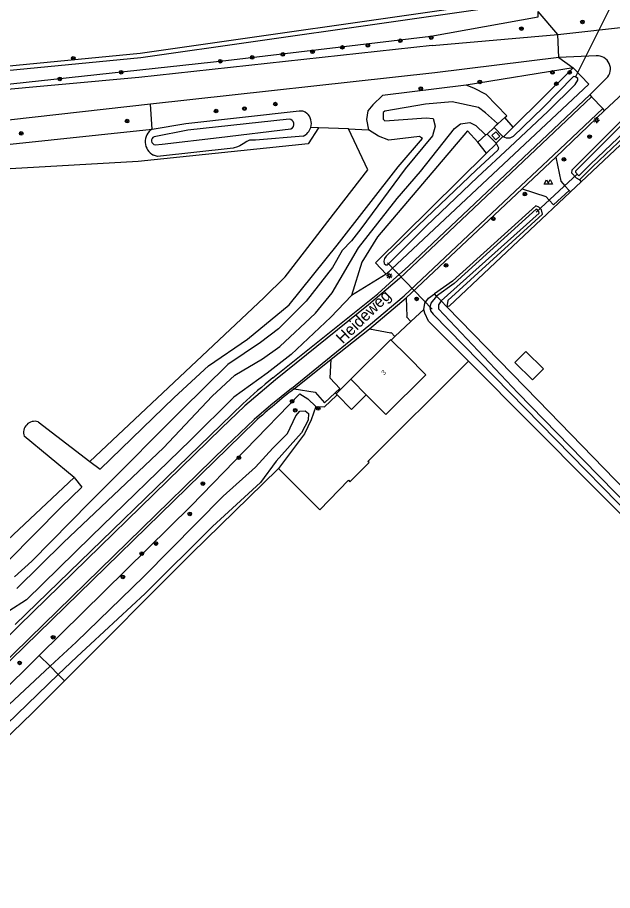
# Model space of a CAD drawing. Extents: x 136000 to 141000, y 400494 to 402006.
# Drawn here: x 140805.3 to 140934.8, y 401439 to 401629 of the extents above; entities that cross this region are included whole.
import ezdxf

# ---------------------------------------------------------------- set-up
doc = ezdxf.new("R2010")
doc.units = 0
for name, color, linetype in [('gg-afsc-erfafscheiding', 7, 'Continuous'), ('gg-afsc-hekwerk', 7, 'Continuous'), ('gg-afsc-muur', 7, 'Continuous'), ('gg-anno-huisnummerreeks BGT', 7, 'Continuous'), ('gg-anno-openbare ruimte label', 7, 'Continuous'), ('gg-bbg-bijgebouw', 7, 'Continuous'), ('gg-bbg-hoofdgebouw', 7, 'Continuous'), ('gg-bbg-luifel en loopbrug', 7, 'Continuous'), ('gg-knt-bronhoudergrens', 7, 'Continuous'), ('gg-knt-onverhard', 7, 'Continuous'), ('gg-knt-verharding', 7, 'Continuous'), ('gg-kntw-bovenkant insteek waterloop', 7, 'Continuous'), ('gg-kntw-waterlijn', 7, 'Continuous'), ('gg-kwrk-duiker nz buis', 7, 'Continuous'), ('gg-kwrk-gemaal', 7, 'Continuous'), ('gt-grn-groengrens', 7, 'Continuous'), ('gt-grn-groengrens NZ', 7, 'Continuous'), ('gt-grn-vlakafsluiter', 7, 'Continuous'), ('gt-symb-boom', 7, 'Continuous'), ('gt-symb-lichtmast', 7, 'Continuous'), ('gt-symb-waterafsluiter', 7, 'Continuous'), ('gx-grn-maaiveld', 7, 'Continuous')]:
    doc.layers.add(name, color=color, linetype=linetype)

# ---------------------------------------------------------------- blocks, each defined once
blk = doc.blocks.new('gt0-BOOM')
at = {"layer": 'gt-symb-boom'}
for radius in [0.4, 0.2]:
    blk.add_circle((0, 0), radius, dxfattribs=at)
blk = doc.blocks.new('gt0-LMAST')
at = {"layer": 'gt-symb-lichtmast'}
for p, q in [((-0.18, 0.17), (-0.45, 0.44)), ((-0.01, 0.25), (-0.01, 0.62)), ((0.17, 0.17), (0.44, 0.44)), ((-0.26, 0), (-0.63, 0)), ((-0.18, -0.18), (-0.45, -0.45)), ((-0.01, -0.25), (-0.01, -0.63)), ((0.44, -0.45), (0.17, -0.18)), ((0.24, 0), (0.62, 0))]:
    blk.add_line(p, q, dxfattribs=at)
blk.add_circle((-0.01, 0), 0.25, dxfattribs=at)
blk = doc.blocks.new('gt0-WAFSL')
at = {"layer": 'gt-symb-waterafsluiter'}
for p, q in [((-0.5, -0.33), (0, 0.67)), ((0, 0.67), (0.5, -0.33)), ((0.5, -0.33), (-0.5, -0.33))]:
    blk.add_line(p, q, dxfattribs=at)

msp = doc.modelspace()

# ---------------------------------------------------------------- linework, layer by layer
at = {"layer": 'gg-afsc-erfafscheiding'}
msp.add_line((140886.64, 401558.81), (140887.43, 401559.57), dxfattribs=at)
for points in [[(140893.69, 401565.44), (140891.89, 401563.83), (140890.87, 401562.85)], [(140870.23, 401544.34), (140872.1, 401544.31), (140874.7, 401546.75), (140874.86, 401546.9)]]:
    msp.add_lwpolyline(points, dxfattribs=at)
at = {"layer": 'gg-afsc-hekwerk'}
for p, q in [((140927.93, 401593.28), (140925.6, 401591.09)), ((140887.43, 401559.57), (140890.87, 401562.85))]:
    msp.add_line(p, q, dxfattribs=at)
for points in [[(140994.6, 401564.31), (140974.57, 401586.76), (140949.91, 401613.91), (140927.93, 401593.28)], [(140925.6, 401591.09), (140925.55, 401591.04), (140899.23, 401566.21)]]:
    msp.add_lwpolyline(points, dxfattribs=at)
at = {"layer": 'gg-afsc-muur'}
for p, q in [((140911.31, 401607.23), (140909.12, 401605.25)), ((140905.43, 401601.91), (140907.25, 401603.58)), ((140911.16, 401603.23), (140913.12, 401605.17)), ((140909.28, 401601.38), (140907.38, 401599.5)), ((140902.91, 401553.73), (140881.56, 401532.39)), ((140874.7, 401546.75), (140872.1, 401544.31))]:
    msp.add_line(p, q, dxfattribs=at)
msp.add_lwpolyline([(140877.32, 401528.29), (140871.12, 401521.85), (140862.09, 401530.88)], dxfattribs=at)
at = {"layer": 'gg-bbg-bijgebouw'}
msp.add_lwpolyline([(140913.51, 401553.93), (140915.88, 401556.35), (140919.75, 401552.57), (140917.38, 401550.15), (140913.51, 401553.93)], dxfattribs=at)
at = {"layer": 'gg-bbg-hoofdgebouw'}
for points in [[(140877.82, 401550.3), (140886.54, 401558.91), (140886.64, 401558.81)], [(140886.64, 401558.81), (140890.06, 401555.36), (140894.16, 401551.23), (140885.43, 401542.61), (140881.2, 401546.89)], [(140877.82, 401550.3), (140878.12, 401550), (140881.2, 401546.89)]]:
    msp.add_lwpolyline(points, dxfattribs=at)
at = {"layer": 'gg-bbg-luifel en loopbrug'}
for q in [(140877.82, 401550.3), (140874.86, 401546.9)]:
    msp.add_line((140874.62, 401547.14), q, dxfattribs=at)
msp.add_lwpolyline([(140874.86, 401546.9), (140877.99, 401543.72), (140881.2, 401546.89)], dxfattribs=at)
at = {"layer": 'gg-knt-bronhoudergrens'}
msp.add_line((140877.33, 401604.76), (140870.81, 401605.01), dxfattribs=at)
for points in [[(140870.81, 401605.01), (140868.56, 401601.52), (140831.59, 401597.68), (140742.89, 401592.59), (140736.84, 401594.35)], [(140821.08, 401532.4), (140858.91, 401567.98), (140863.54, 401572.61), (140867.77, 401578.04), (140872.8, 401584.59), (140881.53, 401595.9), (140877.33, 401604.76)]]:
    msp.add_lwpolyline(points, dxfattribs=at)
at = {"layer": 'gg-knt-onverhard'}
for p, q in [((140895.54, 401622.96), (140922.85, 401625.3)), ((140923.05, 401620.3), (140896.11, 401617)), ((140896.11, 401617), (140834.25, 401610.13))]:
    msp.add_line(p, q, dxfattribs=at)
for points in [[(140895.54, 401622.96), (140831.69, 401615.97), (140798.33, 401612.93), (140611.79, 401591.69), (140556.96, 401584.46), (140525.02, 401581), (140389.34, 401565.89), (140275.02, 401552.46), (140186.14, 401542.59), (140137.05, 401538.66), (140135.17, 401538.47)], [(140834.25, 401610.13), (140798.79, 401606.19), (140723.53, 401598.1), (140631.9, 401588.03), (140615.1, 401586.06), (140583.97, 401582.65)], [(140862.09, 401530.88), (140871.12, 401521.85), (140877.32, 401528.29), (140877.63, 401527.98), (140881.82, 401532.14), (140881.56, 401532.39), (140902.91, 401553.73), (140903.41, 401554.21)]]:
    msp.add_lwpolyline(points, dxfattribs=at)
at = {"layer": 'gg-knt-verharding'}
for p, q in [((140922.85, 401625.3), (140939.12, 401627.11)), ((140923.05, 401620.3), (140922.85, 401625.3)), ((140931.23, 401620.69), (140923.05, 401620.3)), ((140944.48, 401619.46), (140933.03, 401608.8)), ((140929.8, 401612.18), (140933.48, 401615.8)), ((140929.8, 401612.18), (140930.21, 401611.76)), ((140932.65, 401609.22), (140930.21, 401611.76)), ((140932.65, 401609.22), (140921.91, 401599.08)), ((140933.03, 401608.8), (140932.65, 401609.22)), ((140922.4, 401598.63), (140933.03, 401608.8)), ((140914.81, 401592.36), (140921.91, 401599.08)), ((140915.07, 401591.75), (140922.4, 401598.63)), ((140914.81, 401592.36), (140889.46, 401568.42)), ((140924.37, 401592.42), (140925.33, 401591.38)), ((140915.07, 401591.75), (140889.88, 401568.04)), ((140881.87, 401561.26), (140889.88, 401568.04)), ((140882.1, 401562.24), (140889.46, 401568.42)), ((140873.56, 401555.3), (140882.1, 401562.24)), ((140873.53, 401554.62), (140881.87, 401561.26)), ((140864.92, 401548.28), (140873.56, 401555.3)), ((140865.54, 401548.22), (140873.53, 401554.62)), ((140804.86, 401496.88), (140854.35, 401544.95)), ((140789.91, 401475.63), (140857.04, 401541.1)), ((140788.08, 401479.5), (140805.73, 401496.7))]:
    msp.add_line(p, q, dxfattribs=at)
for points in [[(140930.21, 401611.76), (140888.39, 401572.25), (140881.66, 401566.47), (140861.48, 401550.19), (140854.81, 401544.51), (140849.67, 401539.62), (140805.73, 401496.7)], [(140860.84, 401550.58), (140883.68, 401568.91), (140887.02, 401571.9), (140890.35, 401574.91), (140929.8, 401612.18)], [(140922.4, 401598.63), (140923.49, 401593.39), (140924.37, 401592.42)], [(140915.07, 401591.75), (140920.22, 401590.09), (140920.98, 401589.26)], [(140925.33, 401591.38), (140921.92, 401588.24), (140920.98, 401589.26)], [(140889.88, 401568.04), (140890, 401563.93), (140889.92, 401563.84), (140890.87, 401562.85)], [(140881.87, 401561.26), (140886.53, 401560.42), (140886.58, 401560.47), (140887.43, 401559.57)], [(140874.44, 401547.33), (140875.43, 401548.24), (140873.37, 401550.53), (140873.53, 401554.62)], [(140864.92, 401548.28), (140860.45, 401544.65), (140856.79, 401541.53), (140850.73, 401535.69), (140807.96, 401493.89), (140789.96, 401476.34)], [(140865.54, 401548.22), (140870.05, 401547.45), (140872.11, 401545.18), (140874.44, 401547.33)]]:
    msp.add_lwpolyline(points, dxfattribs=at)
for centre, radius, start, end in [((140931.44, 401617.82), 2.87, 315.1658, 94.1466), ((140979.18, 401407.72), 185.51, 129.6381, 132.2921), ((140959.3, 401427.57), 152.8, 127.8503, 132.0096)]:
    msp.add_arc(centre, radius, start, end, dxfattribs=at)
at = {"layer": 'gg-kntw-bovenkant insteek waterloop'}
for p, q in [((140926.19, 401618.08), (140913.12, 401605.17)), ((140909.12, 401605.25), (140911.31, 401607.23)), ((140907.25, 401603.58), (140905.43, 401601.91)), ((140907.25, 401603.58), (140907.52, 401603.65)), ((140907.52, 401603.65), (140909.03, 401605.11)), ((140909.03, 401605.11), (140909.12, 401605.25)), ((140909.43, 401601.68), (140910.93, 401603.14)), ((140809.82, 401541.01), (140821.08, 401532.4)), ((140817.63, 401528.89), (140806.78, 401537.89))]:
    msp.add_line(p, q, dxfattribs=at)
for points in [[(140913.94, 401636.24), (140912.92, 401632.85), (140908.5, 401631.16), (140832.16, 401620.28), (140791.6, 401616.32), (140759.62, 401612.63), (140754.39, 401611.95), (140751.04, 401614.04), (140746.14, 401611.28), (140733.83, 401608.79), (140614.56, 401598.53), (140527.53, 401587.8), (140526.06, 401586.38), (140526.2, 401585.05), (140515.33, 401584.11), (140514.27, 401584.72), (140496.05, 401582.92)], [(140885.51, 401573.15), (140929.6, 401614.55), (140926.19, 401618.08)], [(140927.56, 401593.67), (140926.89, 401594.02), (140925.93, 401595.13), (140926.01, 401595.88), (140947.45, 401617.4), (140948.74, 401618.42)], [(140902.92, 401614.3), (140884.73, 401612.07), (140882.59, 401610.05), (140881.52, 401608.7), (140881.25, 401606.82), (140881.71, 401604.59)], [(140911.31, 401607.23), (140911.75, 401607.62), (140907.29, 401612.28), (140904.56, 401613.65), (140902.92, 401614.3)], [(140949.44, 401614.22), (140948.42, 401613.6), (140930.51, 401596.59), (140927.56, 401593.67)], [(140834.65, 401604.73), (140841.98, 401605.97), (140866.59, 401608.72), (140867.32, 401608.69), (140867.91, 401608.5), (140868.28, 401608.2)], [(140821.08, 401532.4), (140823.32, 401530.68), (140839.44, 401546.31), (140846.87, 401553.24), (140855.34, 401559.03), (140864.42, 401566.49), (140874.89, 401579.45), (140888.16, 401596.51), (140893.44, 401602.66), (140892.78, 401603.1), (140886.1, 401602.36), (140883.84, 401603.23), (140881.71, 401604.59)], [(140905.43, 401601.91), (140903.24, 401604.35), (140883.62, 401581.25), (140880.21, 401575.76), (140877.96, 401568.48)], [(140910.93, 401603.14), (140911.16, 401603.23), (140913.12, 401605.17)], [(140867.47, 401603.2), (140857.08, 401602.34), (140856.4, 401602.35), (140855.8, 401602.3), (140855.21, 401602.04), (140854.39, 401601.54), (140853.67, 401601.11), (140853.2, 401600.84), (140852.22, 401600.58), (140835.82, 401598.79), (140834.92, 401599.07)], [(140909.43, 401601.68), (140909.28, 401601.38), (140907.38, 401599.5)], [(140907.38, 401599.5), (140883.19, 401575.6), (140885.51, 401573.15)], [(140919.54, 401586.25), (140919.3, 401587.14), (140918.75, 401587.74), (140918.05, 401588), (140899.94, 401571.65), (140896.03, 401568.86)], [(140919.54, 401586.25), (140898.96, 401567.41), (140898.74, 401566.03)], [(140877.96, 401568.48), (140873.5, 401563.82), (140864.83, 401555.67), (140859.63, 401551.59), (140852.36, 401546.42), (140843.01, 401537.08), (140821.34, 401516.08), (140807.31, 401502.27), (140803.45, 401499.82), (140800.7, 401499.51), (140799.41, 401500.47)], [(140893.69, 401565.44), (140893.94, 401566.87), (140894.74, 401567.94), (140896.03, 401568.86)], [(140898.74, 401566.03), (140918.56, 401545.67), (140942.45, 401521.09), (140970.83, 401492.16), (141000, 401462.61)], [(140903.41, 401554.21), (140894.72, 401562.95), (140893.94, 401564.66), (140893.69, 401565.44)], [(140903.41, 401554.21), (140917.2, 401540.33), (140956.43, 401500.88), (140990.91, 401465.09), (141000, 401455.29)], [(140810.07, 401490.15), (140843.1, 401522.74), (140866.71, 401547.1), (140868.51, 401546.01), (140870.23, 401544.34)], [(140870.23, 401544.34), (140869.19, 401541.42), (140867.78, 401538.43), (140862.09, 401530.88)], [(140862.09, 401530.88), (140861.95, 401530.69), (140843.21, 401512.33), (140815.58, 401484.65)], [(140817.63, 401528.89), (140819.34, 401526.82), (140814.74, 401522.36), (140803.41, 401510.83), (140801.2, 401511.76)], [(140797.63, 401467.14), (140796.1, 401466.66), (140794.58, 401467.18), (140791.38, 401470.46), (140791.72, 401472.04), (140810.07, 401490.15)], [(140815.58, 401484.65), (140808.6, 401477.66), (140797.63, 401467.14)]]:
    msp.add_lwpolyline(points, dxfattribs=at)
for centre, radius, start, end in [((140866.22, 401605.97), 3.04, 342.9477, 47.3419), ((140836.35, 401601.97), 3.24, 121.5509, 243.8883), ((140866.21, 401605.97), 3.04, 294.3423, 342.9154), ((140809.08, 401538.7), 2.43, 72.1826, 199.471)]:
    msp.add_arc(centre, radius, start, end, dxfattribs=at)
at = {"layer": 'gg-kntw-waterlijn'}
msp.add_line((140897.49, 401567.35), (140896.47, 401568.4), dxfattribs=at)
for points in [[(140527.07, 401588.75), (140614.46, 401599.52), (140733.69, 401609.78), (140745.79, 401612.23), (140751.07, 401615.2), (140754.62, 401612.99), (140759.5, 401613.62), (140791.48, 401617.31), (140832.04, 401621.27), (140908.25, 401632.14)], [(140926.71, 401595.55), (140926.69, 401595.37), (140927.35, 401594.61), (140927.42, 401594.57), (140930, 401597.11), (140947.97, 401614.19), (140949.47, 401615.1), (140950.67, 401614.24), (140994.13, 401565.27), (140994.36, 401565.1), (140994.41, 401565.11), (140995.17, 401565.34), (140995.71, 401565.9), (140995.88, 401566.57), (140979.4, 401584.42), (140951.83, 401616.02), (140950.48, 401617.43), (140948.95, 401617.65), (140947.94, 401616.85), (140926.71, 401595.55)], [(140909.43, 401601.68), (140909.95, 401600.67), (140909.8, 401600.18), (140905.16, 401595.87), (140894.13, 401585.35), (140885.55, 401577.09), (140885.13, 401576.57), (140885, 401575.99), (140885.1, 401575.49), (140885.45, 401575.18), (140885.83, 401575.16), (140894.19, 401583.6), (140905.4, 401594.28), (140912.4, 401600.8), (140920.68, 401608.58), (140926.66, 401614.43), (140927.19, 401615.37), (140927.19, 401615.74), (140926.74, 401616.11), (140926.29, 401616.21), (140919.65, 401609.4), (140913.16, 401603.14), (140912.4, 401602.74), (140911.67, 401602.78), (140910.97, 401603.05), (140910.93, 401603.14)], [(140909.12, 401605.25), (140909.76, 401605.88), (140909.75, 401605.96), (140907.14, 401608.31), (140905.58, 401609.41), (140899.9, 401610.68), (140894.1, 401610.17), (140885.26, 401608.67), (140884.84, 401608.36), (140884.89, 401606.93), (140885.26, 401606.52), (140894.24, 401607.17), (140895.72, 401607.04), (140896.17, 401605.36), (140895.6, 401603.29), (140889.66, 401596.06), (140880.04, 401583.05), (140877.96, 401580.42), (140875.93, 401578.33), (140873.82, 401574.6), (140868.15, 401567.28), (140862.11, 401561.23), (140858.16, 401558.26), (140851.07, 401553.46), (140841.03, 401543.53), (140823.68, 401526.11), (140821.1, 401523.52), (140808.42, 401510.68), (140804.7, 401507.27)], [(140805.21, 401504.72), (140815.37, 401514.77), (140837.07, 401535.38), (140847.66, 401546.62), (140852.58, 401551.2), (140858.66, 401554.72), (140862.4, 401557.41), (140870.18, 401564.64), (140873.77, 401569.08), (140879.49, 401578.86), (140887.91, 401589.64), (140892.96, 401595.52), (140900.41, 401604.87), (140901.69, 401605.89), (140903.71, 401606.19), (140905.03, 401605.52), (140907.04, 401603.57), (140907.25, 401603.58)], [(140864.41, 401606.89), (140842.39, 401604.48), (140835.05, 401603.06)], [(140835.26, 401601.33), (140836.77, 401601.46), (140849.17, 401602.89), (140864.82, 401604.82)], [(140897.49, 401567.35), (140918.83, 401586.46), (140918.73, 401586.83), (140918.39, 401587.2), (140918.18, 401587.28), (140900.34, 401571.16), (140896.47, 401568.4)], [(140896.47, 401568.4), (140895.26, 401566.86), (140895.02, 401565.88), (140895.16, 401565.16), (140895.77, 401564.48), (140965.88, 401492.79), (140984.45, 401473.6), (140998.97, 401458.64), (141000, 401457.47)], [(140897.49, 401567.35), (140896.89, 401566.45), (140896.89, 401565.6), (140914.17, 401547.36), (140928.4, 401532.71), (140981.38, 401478.62), (140997.08, 401462.31), (141000, 401459.23)], [(140812.41, 401487.82), (140818.08, 401493.09), (140832.83, 401507.33), (140850.07, 401524.82), (140857.11, 401531.16), (140860.89, 401535.3), (140864.04, 401538.5), (140865.86, 401542.34), (140866.75, 401543.32), (140867.87, 401543.43), (140868.66, 401542.84), (140868.53, 401541.35), (140867.13, 401538.61), (140861.57, 401532.44), (140858.16, 401527.82), (140847.75, 401518.24), (140833.1, 401503.66)], [(140833.1, 401503.66), (140818.23, 401489.88), (140814.21, 401486.02)], [(140814.21, 401486.02), (140798.43, 401470.85), (140797.3, 401469.68), (140796.58, 401469.43), (140795.9, 401469.96), (140795.28, 401471.1), (140795.69, 401472.26), (140812.41, 401487.82)]]:
    msp.add_lwpolyline(points, dxfattribs=at)
for centre, radius, start, end in [((140864.37, 401605.81), 1.09, 294.5128, 87.9051), ((140835.4, 401602.22), 0.905, 112.6887, 261.292)]:
    msp.add_arc(centre, radius, start, end, dxfattribs=at)
at = {"layer": 'gg-kwrk-duiker nz buis'}
for p, q in [((140926.72, 401616.03), (140934.41, 401631.39)), ((140927.13, 401594.99), (140918.18, 401586.65)), ((140885.78, 401575.6), (140895.55, 401565.57))]:
    msp.add_line(p, q, dxfattribs=at)
at = {"layer": 'gg-kwrk-gemaal'}
msp.add_lwpolyline([(140908.53, 401603.32), (140909.39, 401602.42), (140910.25, 401603.22), (140909.4, 401604.12), (140908.53, 401603.32)], dxfattribs=at)
at = {"layer": 'gt-grn-groengrens'}
for p, q in [((140922.85, 401625.3), (140918.58, 401630.32)), ((140923.05, 401620.3), (140926.19, 401618.08)), ((140926.19, 401618.08), (140902.92, 401614.3)), ((140834.65, 401604.73), (140834.25, 401610.13)), ((140736.84, 401594.35), (140834.65, 401604.73)), ((140909.43, 401601.68), (140907.52, 401603.65)), ((140910.93, 401603.14), (140909.03, 401605.11)), ((140927.56, 401593.67), (140927.93, 401593.28)), ((140925.33, 401591.38), (140925.6, 401591.09)), ((140885.51, 401573.15), (140877.96, 401568.48)), ((140899.23, 401566.21), (140898.74, 401566.03)), ((140874.44, 401547.33), (140874.62, 401547.14))]:
    msp.add_line(p, q, dxfattribs=at)
for points in [[(140369.1, 401566.23), (140386.67, 401568.27), (140483, 401578.52), (140522.96, 401583.15), (140611.22, 401593.18), (140730.1, 401605.99), (140792.04, 401613.15), (140797.76, 401613.94), (140850.62, 401619.66), (140895.25, 401624.97), (140918.6, 401629.16), (140918.58, 401630.32)], [(140654.99, 401363.63), (140666.56, 401374.55), (140714.98, 401421.82), (140723, 401429.64), (140793.91, 401499.04), (140795.93, 401504.53), (140797.15, 401509.69), (140817.63, 401528.89)]]:
    msp.add_lwpolyline(points, dxfattribs=at)
at = {"layer": 'gt-grn-groengrens NZ'}
for p, q in [((140913.12, 401605.17), (140911.31, 401607.23)), ((140907.38, 401599.5), (140905.43, 401601.91))]:
    msp.add_line(p, q, dxfattribs=at)
at = {"layer": 'gt-grn-vlakafsluiter'}
for p, q in [((140870.81, 401605.01), (140869.12, 401605.08)), ((140877.33, 401604.76), (140881.71, 401604.59)), ((140896.47, 401568.4), (140896.03, 401568.86)), ((140897.49, 401567.35), (140898.74, 401566.03)), ((140814.21, 401486.02), (140812.41, 401487.82))]:
    msp.add_line(p, q, dxfattribs=at)
at = {"layer": 'gx-grn-maaiveld'}
for p, q in [((140810.07, 401490.15), (140812.41, 401487.82)), ((140815.58, 401484.65), (140814.21, 401486.02))]:
    msp.add_line(p, q, dxfattribs=at)

# ---------------------------------------------------------------- block references
at = {"layer": 'gt-symb-boom'}
for p in [(140928.21, 401628.06), (140914.95, 401626.6), (140895.32, 401624.66), (140875.99, 401622.53), (140881.55, 401622.94), (140888.6, 401623.95), (140856.4, 401620.33), (140863.02, 401620.99), (140869.51, 401621.58), (140817.47, 401620.14), (140849.45, 401619.5), (140827.89, 401617.1), (140921.69, 401617.06), (140925.43, 401617.08), (140814.53, 401615.67), (140905.88, 401615.01), (140922.54, 401614.62), (140893.06, 401613.57), (140854.7, 401609.2), (140861.42, 401610.19), (140848.54, 401608.67), (140829.18, 401606.49), (140806.15, 401603.8), (140929.76, 401603.09), (140924.17, 401598.15), (140915.71, 401590.59), (140908.84, 401585.22), (140898.56, 401575.08), (140892.15, 401567.76), (140865.07, 401545.51), (140865.74, 401543.54), (140870.75, 401543.94), (140853.48, 401533.2), (140845.65, 401527.57), (140842.81, 401520.96), (140835.46, 401514.51), (140832.37, 401512.33), (140828.26, 401507.26), (140813.09, 401494.11), (140805.8, 401488.54)]:
    msp.add_blockref('gt0-BOOM', p, dxfattribs=at)
at = {"layer": 'gt-symb-lichtmast'}
for p in [(140931.3, 401606.69), (140886.22, 401572.82)]:
    msp.add_blockref('gt0-LMAST', p, dxfattribs=at)
at = {"layer": 'gt-symb-waterafsluiter'}
for p in [(140920.4, 401593.05), (140921.21, 401593.11)]:
    msp.add_blockref('gt0-WAFSL', p, dxfattribs=at)

# ---------------------------------------------------------------- texts
at = {"layer": 'gg-anno-huisnummerreeks BGT'}
msp.add_text('3', height=1, rotation=44.6, dxfattribs=at).set_placement((140885.06, 401551.13))
at = {"layer": 'gg-anno-openbare ruimte label'}
msp.add_text('Heideweg', height=2.5, rotation=44.1, dxfattribs=at).set_placement((140876.08, 401557.86))

doc.saveas('drawing.dxf')
